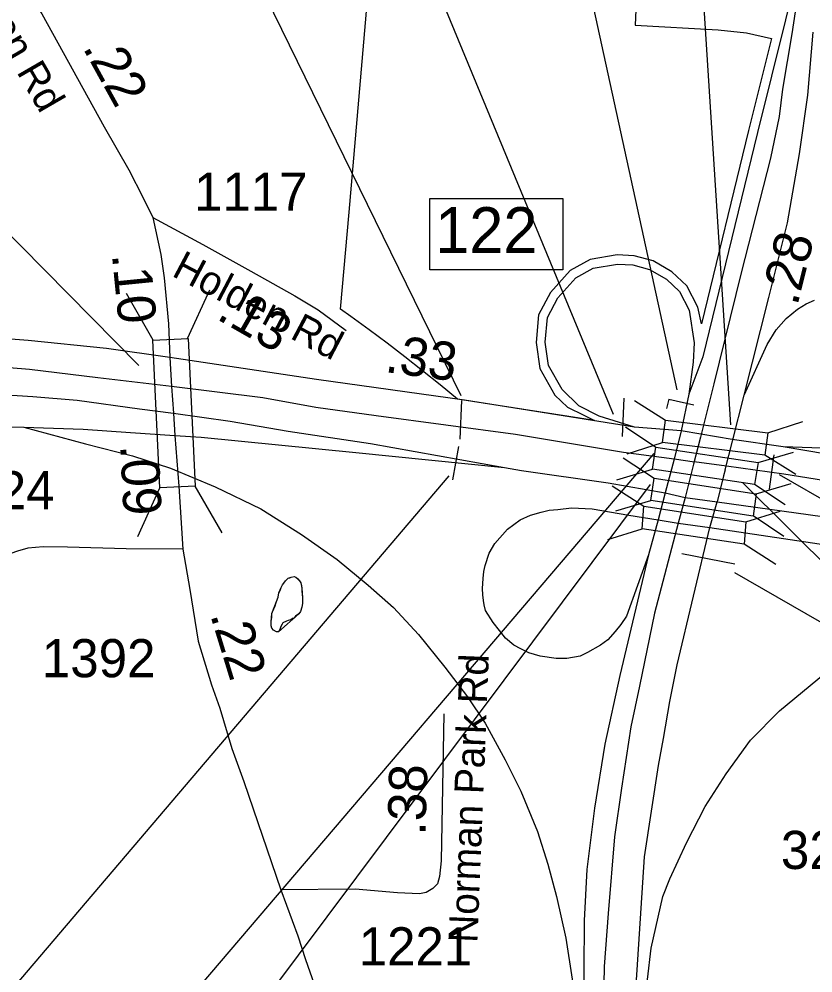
# Model space of a CAD drawing. Extents: x 1662474 to 1856135, y 779280 to 917889.
# Drawn here: x 1752980 to 1755580, y 819355 to 822478 of the extents above; entities that cross this region are included whole.
import ezdxf

# ---------------------------------------------------------------- set-up
doc = ezdxf.new("R2010")
doc.units = 0
for name, color, linetype in [('Exist Boundary Political City Limit New', 7, 'Continuous'), ('Exist Hydrographic Misc Water Feature', 7, 'Continuous'), ('Exist Road Primary Interstate Divided Center Attributed', 7, 'Continuous'), ('Exist Road Primary Interstate Interchange CELL', 7, 'Continuous'), ('Exist Road Primary Interstate Mileage Hundredths English Label', 7, 'Continuous'), ('Exist Road Primary Interstate Ramp 1 Lane Attributed', 7, 'Continuous'), ('Exist Road Primary Interstate Structure Ovrhead Sign CELL', 7, 'Continuous'), ('Exist Road Primary Interstate Structure Standard Bridge CELL', 7, 'Continuous'), ('Exist Road Primary Interstate Structure Standard Bridge Number Label', 7, 'Continuous'), ('Exist Road Primary US Divided Attributed', 7, 'Continuous'), ('Exist Road Primary US Mileage Hundredths English Label', 7, 'Continuous'), ('Exist Road Primary US Structure Cantilever Sign CELL', 7, 'Continuous'), ('Exist Road Primary US Structure Cantilever Sign Number Label', 7, 'Continuous'), ('Exist Road Secondary Mileage Hundredths English Label', 7, 'Continuous'), ('Exist Road Secondary Mileage Tenths English Label', 7, 'Continuous'), ('Exist Road Secondary Structure Standard Bridge CELL', 7, 'Continuous'), ('Exist Road Secondary Structure Standard Bridge Number Label', 7, 'Continuous'), ('Exist Road Secondary Type 51 Attributed', 7, 'Continuous'), ('Exist Road Secondary Type 51 Divided Attributed', 7, 'Continuous'), ('Exist Road Secondary Type 51 Label', 7, 'Continuous'), ('Exist Road Secondary Type 51 Number Label', 7, 'Continuous'), ('Map Preparation Boundary City Limit Buffer Line', 7, 'Continuous')]:
    doc.layers.add(name, color=color, linetype=linetype)

msp = doc.modelspace()

# ---------------------------------------------------------------- linework, layer by layer
at = {"layer": 'Exist Boundary Political City Limit New'}
msp.add_lwpolyline([(1755004.8, 822635.8), (1754997.4, 822458.2), (1755269.6, 822442.8), (1755361.9, 822433.2), (1755443.6, 822414.1), (1755368.9, 822113.6), (1755215.1, 821480.2), (1755202.6, 821534.8), (1755166.9, 821604.7), (1755117.9, 821650.6), (1755056.5, 821685.9), (1754994.6, 821702.9), (1754938.4, 821706), (1754850.2, 821690.8), (1754785.1, 821654.3), (1754719.9, 821583.2), (1754680.9, 821509.7), (1754673.4, 821418.8), (1754685.5, 821334.2), (1754734.4, 821247.1), (1754775.9, 821206.8), (1754830, 821181), (1754864.5, 821164.1), (1754415.8, 821234), (1754358.9, 821280.8), (1754301.6, 821326.8), (1754243.8, 821372.2), (1754185.2, 821416.9), (1754126.4, 821461), (1754066.9, 821504.3), (1754033.1, 821528.4), (1754060.9, 821846.2), (1754087.4, 822148.6), (1754118.4, 822503.9)], dxfattribs=at)
at = {"layer": 'Exist Hydrographic Misc Water Feature'}
for points in [[(1753828.5, 820585.3), (1753830.6, 820599.3), (1753834.7, 820607.3), (1753838.8, 820617.3), (1753842.7, 820625.3), (1753846.8, 820631.2), (1753852.9, 820639.1), (1753856.8, 820643.1), (1753860.9, 820647), (1753867.1, 820649), (1753871, 820651), (1753881, 820652.9), (1753887, 820650.9), (1753892.9, 820644.8), (1753898.8, 820638.7), (1753902.9, 820632.7), (1753904.8, 820622.7), (1753906.6, 820614.7), (1753906.6, 820604.7), (1753908.5, 820582.7), (1753908.3, 820564.7), (1753906.2, 820552.7), (1753902.1, 820538.7), (1753896, 820530.7), (1753885.9, 820522.8), (1753879.8, 820516.9), (1753875.9, 820514.9), (1753869.9, 820511), (1753861.7, 820509), (1753855.8, 820507.1), (1753843.7, 820501.2), (1753841.6, 820497.2), (1753837.5, 820489.2), (1753833.6, 820479.3), (1753829.5, 820471.3), (1753823.4, 820471.4), (1753813.5, 820477.4), (1753807.6, 820483.4), (1753805.5, 820491.5), (1753805.8, 820505.5), (1753807.8, 820519.5), (1753808, 820531.5), (1753810.1, 820537.5), (1753818.3, 820557.4), (1753822.2, 820567.4), (1753828.5, 820585.3)], [(1753828.5, 820585.3), (1753830.6, 820599.3), (1753838.8, 820617.3), (1753842.7, 820625.3), (1753846.8, 820631.2), (1753852.9, 820639.1), (1753856.8, 820643.1), (1753860.9, 820647), (1753871, 820651), (1753881, 820652.9), (1753887, 820650.9), (1753898.8, 820638.7), (1753902.9, 820632.7), (1753906.6, 820614.7), (1753908.5, 820582.7), (1753908.3, 820564.7), (1753906.2, 820552.7), (1753902.1, 820538.7), (1753896, 820530.7), (1753829.5, 820471.3), (1753823.4, 820471.4), (1753813.5, 820477.4), (1753807.6, 820483.4), (1753805.5, 820491.5), (1753805.8, 820505.5), (1753808, 820531.5), (1753810.1, 820537.5), (1753828.5, 820585.3)]]:
    msp.add_lwpolyline(points, dxfattribs=at)
at = {"layer": 'Exist Road Primary Interstate Divided Center Attributed'}
for points in [[(1753479.5, 821275.1), (1753238.5, 821302.9), (1753013.8, 821330.6), (1752826.1, 821345.5), (1752641, 821359), (1752530.6, 821363.7), (1752415.7, 821368.3), (1752320, 821373.3), (1752158, 821366.7), (1751863.7, 821354.9), (1751466.9, 821343), (1750992.7, 821321.8), (1750709.6, 821312.3)], [(1749656.8, 821162.4), (1749779.1, 821170.6), (1750047.8, 821179.1), (1750356.9, 821194.1), (1751165.4, 821228.2), (1751670.7, 821245.3), (1752039.6, 821262.3), (1752411, 821266.6), (1752611.4, 821262.3), (1752801.2, 821255.9), (1753025.3, 821242.2), (1753170.8, 821229.7), (1753375, 821201.9), (1753485.4, 821187.2)], [(1755125.1, 821036.6), (1754959, 821059.1), (1754605.5, 821117.4), (1754150, 821178.9), (1753951.6, 821206.6), (1753778, 821238), (1753479.5, 821275.1)], [(1753485.4, 821187.2), (1753671.1, 821161.2), (1753861.2, 821128.7), (1754130.5, 821088), (1754570.1, 821009.8)], [(1751229.2, 821055.5), (1751626.3, 821101.3), (1751861.1, 821121.1), (1752336.8, 821139.8), (1752674.6, 821143.5), (1752996.3, 821142.3), (1753190.1, 821134.8), (1753345.4, 821124.9), (1753490.7, 821114.7)], [(1753490.7, 821114.7), (1753576.4, 821108.7), (1754082.5, 821059), (1754570.1, 821009.8)], [(1755211.5, 821109.6), (1755189.2, 821020.5)], [(1755292, 821002.4), (1755315.9, 821095.7)], [(1755191.9, 821026.9), (1755125.1, 821036.6)], [(1755189.2, 821020.5), (1755161.4, 820911.1)], [(1755296.3, 821014.4), (1755190.8, 821028)], [(1757469.6, 820678.6), (1757091.2, 820739.6), (1756632.8, 820805.8), (1755853.4, 820929.4), (1755484.8, 820987.5), (1755296.3, 821014.4)], [(1754570.1, 821009.8), (1754625.6, 820999.9), (1754909.6, 820959.2), (1755095.9, 820926.8)], [(1755292, 821002.4), (1755287, 820982), (1755266.1, 820897.6)], [(1755095.9, 820926.8), (1755161.4, 820911.1)], [(1755161.4, 820911.1), (1755138.8, 820827.8)], [(1755161.4, 820911.1), (1755266.1, 820897.6)], [(1755242.5, 820813.1), (1755266.1, 820897.6)], [(1755266.1, 820897.6), (1755611.3, 820849.3), (1756210.4, 820766.1), (1756613.4, 820704.2), (1756970.1, 820655.1), (1757446.7, 820587.7)], [(1755138.8, 820827.8), (1755061, 820533), (1755011.8, 820293.5), (1754983.3, 820160.4), (1754952.6, 819960.3), (1754929.9, 819800.8), (1754909, 819550), (1754896.4, 819376.6), (1754890.5, 819087.2), (1754897.3, 818882.9), (1754909, 818678.9), (1754933.5, 818417), (1754987, 818049.2)], [(1755024.4, 818644.7), (1755014.4, 818728.9), (1755005.7, 818896), (1754999.2, 819048.1), (1754995.1, 819230.7), (1755028, 819734.7), (1755073.7, 820034.7), (1755090.2, 820122.8), (1755110.9, 820244), (1755134.9, 820364.1), (1755242.5, 820813.1)]]:
    msp.add_lwpolyline(points, dxfattribs=at)
at = {"layer": 'Exist Road Primary Interstate Interchange CELL'}
msp.add_lwpolyline([(1754325.4, 821890.5), (1754760.4, 821890.5), (1754760.4, 821657.3), (1754325.4, 821657.3)], close=True, dxfattribs=at)
at = {"layer": 'Exist Road Primary Interstate Ramp 1 Lane Attributed'}
for points in [[(1755535.8, 822660.5), (1755398, 822106.4), (1755219.6, 821371.6), (1755173.2, 821250.3)], [(1753474.2, 821369.6), (1753266.9, 821399.1), (1753010.1, 821425.7), (1752552.5, 821460.5), (1752241.9, 821465.3), (1751814.7, 821454.1), (1751401.9, 821437.5), (1750977.4, 821419.2), (1750527.5, 821399.7), (1750338.5, 821394.4), (1749989.8, 821416.9), (1749772.6, 821455.8), (1749613.1, 821497.2), (1749485.6, 821533.8), (1749310.2, 821597.2), (1748974.2, 821766.8), (1748866.2, 821841.6), (1748737.7, 821938.1), (1748636.9, 822020), (1748549.6, 822099.9)], [(1754995.2, 821141.7), (1754879.6, 821177.5), (1754813.5, 821211.9), (1754758.5, 821265.6), (1754714.4, 821344.1), (1754703.4, 821419.8), (1754710.3, 821501), (1754744.7, 821565.7), (1754803.9, 821630.4), (1754860.3, 821662.1), (1754940.2, 821675.9), (1754989.7, 821673.1), (1755044.8, 821658), (1755099.8, 821626.3), (1755142.5, 821586.4), (1755174.2, 821524.4), (1755190.9, 821417.4), (1755187.4, 821354.3), (1755173.2, 821250.3)], [(1755354.8, 821246.1), (1755430.2, 821412.4), (1755459.4, 821460.2), (1755491.7, 821498.1), (1755528.9, 821528.5), (1755557.5, 821545.9), (1755584.8, 821557.7)], [(1754995.2, 821141.7), (1754439.2, 821229.7), (1753954.2, 821298.2), (1753474.2, 821369.6)], [(1755173.2, 821250.3), (1755148.1, 821129.3)], [(1752996.3, 821142.3), (1753197.9, 821087), (1753351.9, 821048.5), (1753476.1, 821007.5), (1753622.6, 820946.6), (1753772.3, 820874.6), (1753905.2, 820790.1), (1754022, 820708.2), (1754123.8, 820624.9), (1754206.4, 820551.7), (1754288.4, 820463.5), (1754374.1, 820356.6), (1754448.6, 820258.5), (1754506.4, 820172.8), (1754572.2, 820052.3), (1754623.1, 819950.5), (1754677.8, 819817.6), (1754712, 819710.8), (1754740.5, 819605.2), (1754770.3, 819468.6), (1754791.4, 819334.4), (1754843, 818913.3)], [(1755148.1, 821129.3), (1754995.2, 821141.7)], [(1755148.1, 821129.3), (1755125.1, 821036.6)], [(1755212.6, 821118.6), (1755148.1, 821129.3)], [(1755315.8, 821101.4), (1755212.6, 821118.6)], [(1755482.7, 821077.7), (1755315.8, 821101.4)], [(1757141.5, 820831.1), (1755843.6, 821016.3), (1755482.7, 821077.7)], [(1755638.8, 821072), (1755482.7, 821077.7)], [(1755125.1, 821036.6), (1755095.9, 820926.8)], [(1755095.9, 820926.8), (1755073.4, 820838.2)], [(1754501, 820574.2), (1754499, 820593.4), (1754497.4, 820613.2), (1754499.5, 820646.9), (1754502.5, 820669.3), (1754506, 820688.8), (1754519.9, 820729), (1754538.2, 820760.8), (1754580.1, 820808.1), (1754620.8, 820838.8), (1754655.1, 820853.6), (1754690.3, 820863.3), (1754716.5, 820870.1), (1754744.7, 820871.8), (1754789.7, 820877.8), (1754856.4, 820874.8), (1754976.6, 820854.1), (1755073.4, 820838.2)], [(1755073.4, 820838.2), (1755041.8, 820724.2)], [(1755073.4, 820838.2), (1755138.8, 820827.8)], [(1755138.8, 820827.8), (1755242.5, 820813.1)], [(1755242.5, 820813.1), (1756769.2, 820585.2)], [(1755041.8, 820724.2), (1754969.5, 820523.5), (1754950.6, 820496.3), (1754932.3, 820473.3), (1754908.1, 820446.1), (1754883.9, 820427.8), (1754841.4, 820404.2), (1754817.2, 820392.4), (1754773.5, 820384.1), (1754739.2, 820384.1), (1754686.4, 820391.8), (1754649.2, 820403), (1754623.2, 820416.6), (1754600.8, 820427.8), (1754573, 820451.4), (1754553.5, 820476.2), (1754532.3, 820502.2), (1754508, 820541.4), (1754503.1, 820559.7), (1754501, 820574.2)], [(1755041.8, 820724.2), (1754947.1, 820329.2), (1754898.9, 820104.5), (1754864.1, 819894.6), (1754839.6, 819694), (1754831.2, 819526.9), (1754830, 819363), (1754832.1, 819149.3), (1754843, 818913.3)], [(1755024.4, 818644.7), (1755029.3, 818772.4), (1755028.1, 818869.9), (1755025.6, 819132), (1755038, 819333.8), (1755050.4, 819436.3), (1755088.8, 819605.1), (1755110.9, 819662.9), (1755165.9, 819781.4), (1755226.5, 819899.8), (1755295.3, 820007.2), (1755375.1, 820117.3), (1755470.7, 820213), (1755621.5, 820337.6), (1755740.1, 820410.7), (1755874.9, 820482.7), (1755992.9, 820528.7), (1756109, 820562.8), (1756228.8, 820586.4), (1756424.5, 820607.5), (1756769.2, 820585.2)]]:
    msp.add_lwpolyline(points, dxfattribs=at)
at = {"layer": 'Exist Road Primary Interstate Structure Ovrhead Sign CELL'}
for p, q in [((1754926.2, 821183.6), (1753634.7, 824307.7)), ((1754427.8, 821244.6), (1753230.2, 823690.1)), ((1754960.8, 821237.2), (1754955.2, 821110.8)), ((1754428.9, 821228.8), (1754423.3, 821102.4)), ((1754419.1, 821078.1), (1754399.5, 820969.1)), ((1755452.3, 821051.1), (1755436, 820938.5)), ((1754387.1, 820982.1), (1751509.4, 817602.8)), ((1755469.6, 820987.4), (1757704, 819696.8)), ((1755150.7, 820727.7), (1755323.6, 820694.2)), ((1755322.8, 820665.5), (1757956.3, 819155.8))]:
    msp.add_line(p, q, dxfattribs=at)
at = {"layer": 'Exist Road Primary Interstate Structure Standard Bridge CELL'}
for p, q in [((1754995.2, 821228.9), (1755096.6, 821165)), ((1754965.9, 821143.1), (1755065.7, 821076.6)), ((1755432, 821123), (1755547.2, 821160)), ((1754971.5, 821055), (1755086.7, 821092)), ((1755400, 821026.1), (1755515.9, 821060.1)), ((1755422.3, 821051.6), (1755523.7, 820987.7)), ((1754958.9, 821041.8), (1755059.7, 820974.9)), ((1754938.1, 820969.7), (1755054.1, 821003.8)), ((1754922.6, 820950), (1755026.3, 820882.8)), ((1755388.6, 820954.9), (1755488.5, 820888.4)), ((1755393.8, 820923.5), (1755508.7, 820957.5)), ((1754934.6, 820867.9), (1755049.5, 820901.9)), ((1755360.3, 820832), (1755472.3, 820866.7)), ((1755383.9, 820852.2), (1755484.7, 820785.3)), ((1754908.4, 820774.5), (1755020.4, 820809.1)), ((1755354.5, 820760), (1755458.2, 820692.8))]:
    msp.add_line(p, q, dxfattribs=at)
for points in [[(1755096.6, 821165), (1755432.1, 821123.3), (1755422.1, 821050.3), (1755086.7, 821092)], [(1755065.7, 821076.6), (1755400, 821026.4), (1755388.4, 820953.6), (1755054.1, 821003.8)], [(1755059.7, 820974.9), (1755393.9, 820923.9), (1755383.7, 820850.9), (1755049.5, 820901.9)], [(1755026.3, 820882.8), (1755360.4, 820832.4), (1755354.4, 820758.7), (1755020.4, 820809.1)]]:
    msp.add_lwpolyline(points, close=True, dxfattribs=at)
at = {"layer": 'Exist Road Primary Interstate Structure Standard Bridge Number Label'}
for p, q in [((1755311.2, 821149.5), (1755043.9, 825315.3)), ((1755059.1, 821055.3), (1751374.9, 816738.3)), ((1755046.7, 820953.7), (1751490.2, 816200.4))]:
    msp.add_line(p, q, dxfattribs=at)
at = {"layer": 'Exist Road Primary US Divided Attributed'}
for points in [[(1755535.8, 822660.5), (1755527.4, 822538), (1755510.7, 822429.4), (1755480.1, 822248.4), (1755469, 822159.3), (1755441.1, 822022.9), (1755344.9, 821647), (1755255.4, 821283.5), (1755211.5, 821109.6)], [(1755354.8, 821246.1), (1755435.6, 821566.3), (1755496.3, 821810.8), (1755535.8, 822036.8), (1755563.6, 822228.9), (1755580.3, 822435)], [(1755315.9, 821095.7), (1755354.8, 821246.1)]]:
    msp.add_lwpolyline(points, dxfattribs=at)
at = {"layer": 'Exist Road Primary US Mileage Hundredths English Label'}
msp.add_line((1755350.1, 820959.3), (1756015.8, 820297.2), dxfattribs=at)
at = {"layer": 'Exist Road Primary US Structure Cantilever Sign CELL'}
for q in [(1755100.8, 821203.1), (1755190.1, 821215)]:
    msp.add_line((1755107.9, 821234), q, dxfattribs=at)
at = {"layer": 'Exist Road Primary US Structure Cantilever Sign Number Label'}
msp.add_line((1755134.7, 821264.5), (1754360.4, 824822.1), dxfattribs=at)
at = {"layer": 'Exist Road Secondary Structure Standard Bridge CELL'}
for p, q in [((1753419, 821426.8), (1753331.6, 821579.5)), ((1753532.1, 821431.7), (1753604.6, 821591.2)), ((1753369.1, 820783.7), (1753441.6, 820943.2)), ((1753644.7, 820795.5), (1753557.3, 820948.2))]:
    msp.add_line(p, q, dxfattribs=at)
msp.add_lwpolyline([(1753441.6, 820943.2), (1753418.5, 821426.8), (1753534.2, 821431.8), (1753557.3, 820948.2)], close=True, dxfattribs=at)
at = {"layer": 'Exist Road Secondary Structure Standard Bridge Number Label'}
msp.add_line((1753372, 821343.7), (1752271, 822460.8), dxfattribs=at)
at = {"layer": 'Exist Road Secondary Type 51 Attributed'}
for points in [[(1753417.8, 821827.8), (1753581.9, 821740.4), (1753739.6, 821653), (1753883.4, 821572.1), (1753959.8, 821525.5), (1754050.8, 821458.8)], [(1753417.8, 821827.8), (1753444.2, 821707.2), (1753454.9, 821630.4), (1753469.8, 821479.9), (1753474.2, 821369.6)], [(1753474.2, 821369.6), (1753479.5, 821275.1)], [(1753479.5, 821275.1), (1753485.4, 821187.2)], [(1753485.4, 821187.2), (1753490.7, 821114.7)], [(1753490.7, 821114.7), (1753502.9, 820948.7), (1753516.8, 820742.9)], [(1753516.8, 820742.9), (1753330.8, 820743.5), (1753138.9, 820749), (1753059.4, 820750.4), (1753009.1, 820745.4), (1752974.9, 820735.5), (1752934.5, 820721.8), (1752901.6, 820701.3), (1752876.2, 820682.7), (1752842, 820641.7), (1752824.6, 820606.9), (1752773.4, 820498.7), (1752673.2, 820248.9), (1752606, 820103.2)], [(1753516.8, 820742.9), (1753539.4, 820610.6), (1753566.8, 820440.7), (1753610.6, 820298.2), (1753638.1, 820221.5), (1753676.4, 820090), (1753716.6, 819981.5), (1753837.2, 819627.5)], [(1754371.4, 820203.2), (1754362.9, 819721.9), (1754357.3, 819671), (1754350.5, 819646.8), (1754335, 819631.3), (1754313.6, 819618.8), (1754291.8, 819613.9), (1754219.8, 819617), (1754081.3, 819628.8), (1753837.2, 819627.5)], [(1753837.2, 819627.5), (1753892.5, 819476.8), (1753918.2, 819399.5), (1753946.1, 819318.5), (1753969.9, 819246.5), (1753991.5, 819180.4), (1754013.5, 819114.3), (1754027.2, 819062.1), (1754049, 818986.2), (1754066.7, 818921.8), (1754092.7, 818828.1), (1754116.3, 818747.9), (1754136.1, 818671.6), (1754152, 818595.8), (1754171.4, 818471.3), (1754189.1, 818339.4), (1754210.5, 818181.4), (1754234, 817983), (1754257.4, 817808.9), (1754269.3, 817699.6)]]:
    msp.add_lwpolyline(points, dxfattribs=at)
at = {"layer": 'Exist Road Secondary Type 51 Divided Attributed'}
msp.add_lwpolyline([(1752843.9, 822831), (1753054.9, 822494.6), (1753258.6, 822125.4), (1753339.5, 821984.3), (1753386.5, 821892.8), (1753417.8, 821827.8)], dxfattribs=at)
at = {"layer": 'Map Preparation Boundary City Limit Buffer Line'}
msp.add_lwpolyline([(1755004.8, 822635.8), (1754997.4, 822458.2), (1755269.6, 822442.8), (1755361.9, 822433.2), (1755443.6, 822414.1), (1755368.9, 822113.6), (1755215.1, 821480.2), (1755202.6, 821534.8), (1755166.9, 821604.7), (1755117.9, 821650.6), (1755056.5, 821685.9), (1754994.6, 821702.9), (1754938.4, 821706), (1754850.2, 821690.8), (1754785.1, 821654.3), (1754719.9, 821583.2), (1754680.9, 821509.7), (1754673.4, 821418.8), (1754685.5, 821334.2), (1754734.4, 821247.1), (1754775.9, 821206.8), (1754830, 821181), (1754864.5, 821164.1), (1754415.8, 821234), (1754358.9, 821280.8), (1754301.6, 821326.8), (1754243.8, 821372.2), (1754185.2, 821416.9), (1754126.4, 821461), (1754066.9, 821504.3), (1754033.1, 821528.4), (1754060.9, 821846.2), (1754087.4, 822148.6), (1754118.4, 822503.9)], dxfattribs=at)

# ---------------------------------------------------------------- texts
at = {"layer": 'Exist Road Primary Interstate Interchange CELL'}
msp.add_text('122', height=150, dxfattribs=at).set_placement((1754343, 821712.1))
at = {"layer": 'Exist Road Primary Interstate Mileage Hundredths English Label'}
msp.add_text('.33', height=125, rotation=352.3078, dxfattribs=at).set_placement((1754175.4, 821322.8))
at = {"layer": 'Exist Road Secondary Mileage Hundredths English Label'}
for rotation, p in [(298.8984, (1753187, 822384.6)), (287.1101, (1753605.4, 820527.7))]:
    msp.add_text('.22', height=125, rotation=rotation, dxfattribs=at).set_placement(p)
at = {"layer": 'Exist Road Secondary Mileage Tenths English Label'}
for s, rotation, p in [('.28', 76.0582, (1755528.4, 821536.3)), ('.10', 275.6669, (1753284.1, 821707.1)), ('.13', 330.2177, (1753622.9, 821497.9)), ('.09', 272.8272, (1753311.3, 821082.4)), ('.38', 88.3977, (1754311, 819804.5))]:
    msp.add_text(s, height=125, rotation=rotation, dxfattribs=at).set_placement(p)
at = {"layer": 'Exist Road Secondary Type 51 Label'}
for s, rotation, p in [('S Holden Rd', 300.0629, (1752690.9, 822788.3)), ('Holden Rd', 332.1877, (1753476.7, 821638.9)), ('Norman Park Rd', 87.7028, (1754480.8, 819452.4))]:
    msp.add_text(s, height=95, rotation=rotation, dxfattribs=at).set_placement(p)
at = {"layer": 'Exist Road Secondary Type 51 Number Label'}
for s, p in [('1117', (1753552.9, 821850.2)), ('1124', (1752724.5, 820872.9)), ('1392', (1753054.9, 820323)), ('3282', (1755474.9, 819695.3)), ('1221', (1754092.3, 819379.6))]:
    msp.add_text(s, height=125, dxfattribs=at).set_placement(p)

doc.saveas('drawing.dxf')
